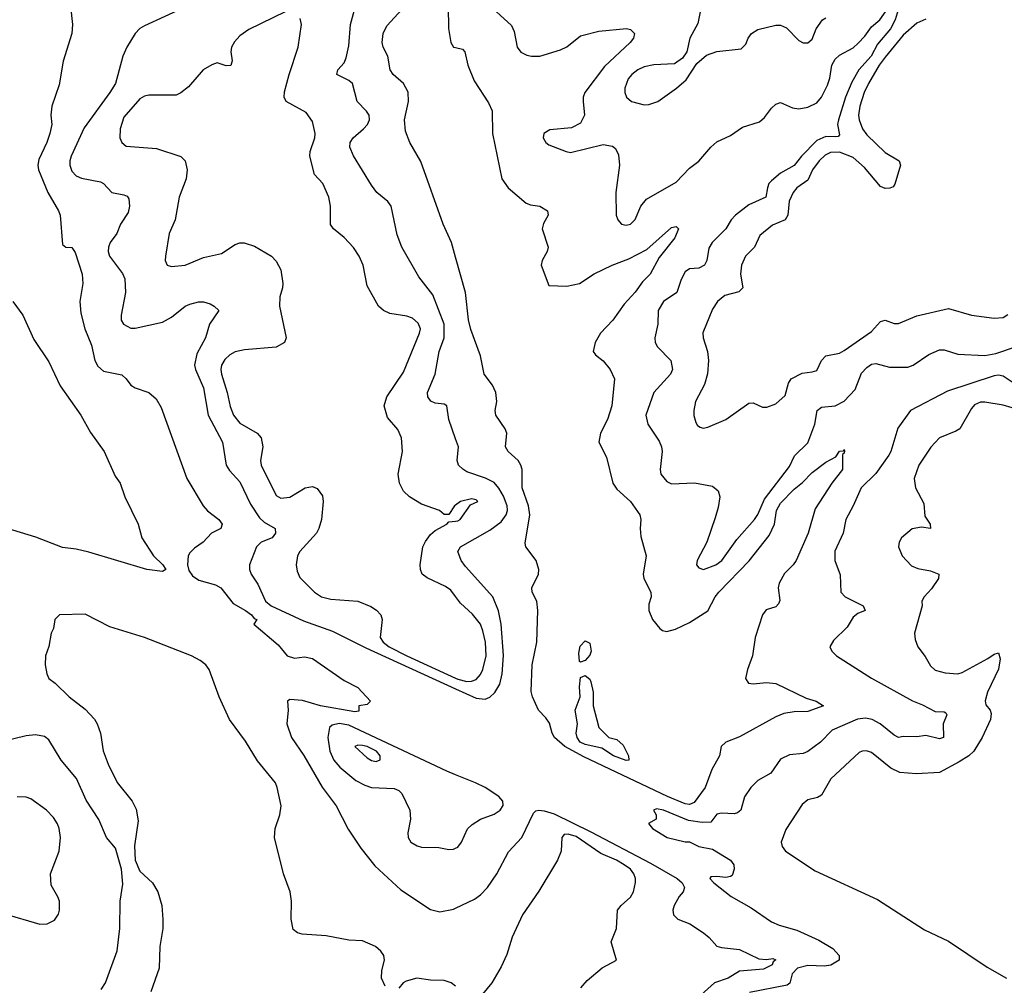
# Model space of a CAD drawing. Header units: inches. Extents: x 1552611 to 1694776, y 811966 to 917215.
# Tile 376 of 549: x 1678081 to 1682415, y 832159 to 836411. Entities that reach past the tile are written whole.
import ezdxf

# ---------------------------------------------------------------- set-up
doc = ezdxf.new("R2010")
doc.units = ezdxf.units.IN
doc.header["$MEASUREMENT"] = 0
doc.layers.add('B6873', color=7, linetype='Continuous')
doc.layers.add('B6883', color=7, linetype='Continuous')

msp = doc.modelspace()

# ---------------------------------------------------------------- linework, layer by layer
at = {"layer": 'B6873', "color": 5}
for points, elevation in [([(1678304.2, 836470), (1678312.9, 836390), (1678310.3, 836350), (1678272.3, 836227.7), (1678255.3, 836124.7), (1678222.6, 836030), (1678217.6, 835990), (1678222, 835950), (1678214.2, 835910), (1678200.7, 835870), (1678165.3, 835794.7), (1678160.7, 835770), (1678163.3, 835750), (1678205.3, 835650), (1678252.6, 835570), (1678259.6, 835550), (1678270, 835421), (1678284.7, 835410), (1678310, 835408), (1678326, 835386), (1678356.2, 835290), (1678359.7, 835250), (1678346, 835170), (1678350, 835118), (1678367.6, 835050), (1678397.8, 834977.8), (1678411.8, 834910), (1678425.3, 834885.3), (1678450, 834862.9), (1678530, 834846.5), (1678549.4, 834829.4), (1678570, 834802), (1678590, 834789.2), (1678649.1, 834769.1), (1678681.3, 834741.3), (1678703.7, 834703.7), (1678817.4, 834390), (1678888.9, 834270), (1678908.2, 834248.2), (1678957.3, 834210), (1678972.6, 834190), (1678967, 834170), (1678926, 834150), (1678888.1, 834110), (1678850, 834084.3), (1678830, 834063.5), (1678823.3, 834050), (1678820.1, 834010), (1678826.2, 833986.2), (1678841.7, 833961.7), (1678870, 833942.5), (1678942.9, 833922.9), (1678966, 833910), (1679020.9, 833840.9), (1679074.4, 833810), (1679102, 833790), (1679113.7, 833773.7), (1679124.7, 833770), (1679111.3, 833750), (1679218.5, 833658.5), (1679259.1, 833610), (1679290, 833599.5), (1679335.1, 833604.9), (1679370, 833597.4), (1679510, 833501.1), (1679570, 833470.3), (1679624.7, 833410), (1679610, 833395.3), (1679574, 833390), (1679574.4, 833365.6), (1679556.7, 833363.3), (1679405.1, 833390), (1679326.4, 833413.6), (1679270, 833417.4), (1679259.3, 833410), (1679263.1, 833370), (1679257.3, 833310), (1679278, 833250), (1679331.6, 833171.6), (1679412.2, 833032.2), (1679473.8, 832950), (1679526.8, 832846.8), (1679583.2, 832763.2), (1679644.6, 832684.6), (1679758.8, 832578.8), (1679890, 832493.1), (1679930, 832482.8), (1679990, 832494.4), (1680000, 832499.1)], 840), ([(1678810, 836466.8), (1678630, 836384.4), (1678610, 836371.7), (1678589.2, 836350), (1678552.9, 836290), (1678534.9, 836250), (1678502.6, 836130), (1678478.4, 836090), (1678364.8, 835935.2), (1678308, 835810), (1678301.6, 835790), (1678301.3, 835770), (1678310, 835744.6), (1678330, 835723.5), (1678353.3, 835713.3), (1678436.9, 835696.9), (1678450.5, 835690), (1678487.3, 835650), (1678540.2, 835640.2), (1678553.7, 835633.7), (1678561.8, 835621.8), (1678565, 835590), (1678557.9, 835562.1), (1678525.5, 835510), (1678509.2, 835470), (1678479.7, 835430), (1678471.3, 835410), (1678470.2, 835390), (1678476.5, 835370), (1678534, 835294), (1678544.4, 835270), (1678546.4, 835210), (1678527.2, 835110), (1678528.5, 835088.5), (1678538.4, 835070), (1678570, 835052.9), (1678590, 835052.6), (1678710, 835079), (1678750, 835100.8), (1678810, 835149.2), (1678830, 835158.9), (1678868, 835168), (1678890, 835168.1), (1678919.6, 835159.6), (1678937.1, 835150), (1678958, 835130), (1678916.9, 835070), (1678899.7, 835010), (1678860.6, 834939.4), (1678851.2, 834890), (1678855.3, 834870), (1678890.7, 834790), (1678910.7, 834670), (1678973.2, 834550), (1678990.1, 834450), (1679005.3, 834425.3), (1679050, 834376.5), (1679097.2, 834277.2), (1679137.1, 834217.1), (1679157.9, 834197.9), (1679205.2, 834170), (1679207.7, 834150), (1679193, 834130), (1679144, 834110), (1679123.5, 834090), (1679092.4, 834010), (1679093.2, 833990), (1679100.7, 833970), (1679130, 833925.7), (1679163, 833850), (1679188.7, 833830), (1679330, 833764.4), (1679458.3, 833718.3), (1679604.6, 833644.6), (1680000, 833464.1)], 860), ([(1680000, 834565.1), (1679969.6, 834650), (1679960.9, 834710), (1679950, 834718.4), (1679910, 834723.1), (1679890.6, 834730.6), (1679877, 834750), (1679876.3, 834770), (1679910, 834850.6), (1679927.7, 834950), (1679949.5, 835010.5), (1679949.5, 835070), (1679900, 835200), (1679838.5, 835278.5), (1679763, 835410), (1679742.9, 835462.9), (1679715.8, 835590), (1679701.6, 835610), (1679653.6, 835650), (1679630, 835682), (1679551, 835811), (1679534, 835850), (1679535.5, 835870), (1679548.7, 835890), (1679594.2, 835930), (1679611.9, 835950), (1679620.4, 835970), (1679618.9, 835990), (1679607.9, 836007.9), (1679566.4, 836050), (1679546.4, 836130), (1679530, 836143.5), (1679476.4, 836170), (1679481.4, 836190), (1679510, 836221.1), (1679517.7, 836242.3), (1679530, 836296.3), (1679537.7, 836390), (1679559.9, 836470)], 860), ([(1680000, 835365.3), (1679981.9, 835430), (1679944.9, 835510), (1679846.4, 835786.4), (1679798, 835870), (1679779.7, 835919.8), (1679774.8, 835970), (1679792.7, 836050), (1679791.1, 836091.1), (1679770, 836129.7), (1679724.5, 836170), (1679712.3, 836190), (1679700.9, 836250), (1679680.9, 836290), (1679677, 836310), (1679680.9, 836350), (1679696.6, 836383.4), (1679763.6, 836456.4)], 840), ([(1679967.8, 836470), (1679968.4, 836371.6), (1679978.9, 836310), (1679990, 836290.5), (1680000, 836288.3)], 840), ([(1679250, 836446), (1679090, 836368), (1679050, 836339.7), (1679026.2, 836313.8), (1679012.8, 836290), (1679010.2, 836270), (1679016.9, 836230), (1679010, 836209.8), (1678990, 836207.4), (1678950, 836220.4), (1678927.3, 836212.7), (1678889.2, 836190.8), (1678824.5, 836115.5), (1678791.1, 836088.9), (1678770, 836079.1), (1678650, 836078.5), (1678630, 836074.8), (1678610, 836062.3), (1678538.8, 835981.2), (1678522.7, 835930), (1678522.6, 835890), (1678530.2, 835870.2), (1678550, 835853.8), (1678683.1, 835843.1), (1678790, 835808.8), (1678810.2, 835790), (1678817.7, 835750), (1678813.4, 835710), (1678783.2, 835630), (1678765.3, 835530), (1678739.1, 835470), (1678722.3, 835370), (1678722, 835350), (1678730.4, 835330.4), (1678750, 835324.4), (1678810, 835330.3), (1678890, 835363.1), (1678970, 835382), (1679030, 835421.1), (1679050, 835428.7), (1679068.6, 835428.6), (1679114.4, 835414.4), (1679190, 835370.4), (1679210, 835348), (1679230.2, 835310.2), (1679239, 835250), (1679238.3, 835230), (1679226.3, 835190), (1679225.3, 835150), (1679254, 835010), (1679246.9, 834990), (1679210, 834968.7), (1679070, 834957.5), (1679030, 834948.3), (1679005.5, 834934.5), (1678984.7, 834915.3), (1678970.1, 834890), (1678966.9, 834870), (1678968.9, 834850), (1678995, 834770), (1679008.1, 834708.1), (1679022.3, 834670), (1679050, 834634.4), (1679127, 834590), (1679143.6, 834570), (1679151.8, 834530), (1679140.9, 834470), (1679144.1, 834450), (1679210, 834316), (1679230, 834304.6), (1679270, 834307.9), (1679338.4, 834350), (1679370, 834355), (1679390, 834346.7), (1679413.7, 834313.7), (1679416.2, 834290), (1679409.3, 834210), (1679398.4, 834170), (1679386.9, 834150), (1679314, 834070), (1679303.2, 834050), (1679297.4, 834010), (1679302, 833982), (1679314.5, 833954.5), (1679379, 833890), (1679410, 833869.2), (1679450, 833859.3), (1679570, 833850.2), (1679626.6, 833826.6), (1679651.1, 833811.1), (1679670.2, 833790.2), (1679677.3, 833770), (1679668.4, 833690), (1679680.5, 833670), (1679707.3, 833650), (1679784.6, 833610), (1680000, 833511)], 880), ([(1680000, 834273.5), (1679995.5, 834270), (1679970, 834232.2), (1679950, 834231.8), (1679929.7, 834250), (1679850, 834278.4), (1679797.6, 834310), (1679770, 834335.6), (1679752.2, 834370), (1679747.4, 834410), (1679765.4, 834510), (1679762, 834570), (1679745.9, 834605.9), (1679700, 834660), (1679685.5, 834710), (1679697, 834750), (1679770, 834858.3), (1679840.9, 835030), (1679845.2, 835050), (1679835.2, 835075.2), (1679810, 835096.8), (1679785.2, 835105.2), (1679710, 835117.5), (1679682.6, 835130), (1679660.3, 835150), (1679610, 835239.6), (1679592.8, 835330), (1679574.8, 835370), (1679550, 835407.8), (1679510, 835452.3), (1679462.7, 835490), (1679449.7, 835509.7), (1679448.5, 835590), (1679442.2, 835630), (1679415.1, 835690), (1679378.9, 835730), (1679358.7, 835810), (1679359.3, 835830), (1679379.8, 835890), (1679381.8, 835910), (1679370, 835962.7), (1679342.2, 836002.2), (1679254.5, 836050), (1679245.3, 836070), (1679246.8, 836093.2), (1679267, 836170), (1679306.8, 836290), (1679322.2, 836390), (1679315.5, 836415.5)], 880), ([(1678050.5, 835170), (1678094.9, 835110), (1678142.8, 835002.8), (1678210, 834904.7), (1678258.7, 834798.7), (1678350.8, 834670), (1678392.9, 834592.9), (1678453, 834510), (1678500.9, 834400.9), (1678523, 834370), (1678543.8, 834310), (1678602.4, 834190), (1678618.8, 834130), (1678670.5, 834050), (1678711.8, 834010), (1678723.8, 833990), (1678710, 833981.7), (1678640.9, 833990), (1678385.8, 834065.8), (1678330, 834079.5), (1678270, 834086.8), (1678152.7, 834132.7), (1677895.1, 834210)], 820), ([(1680000, 833870.9), (1679979.4, 833899.4), (1679955.7, 833915.7), (1679874, 833954), (1679852.9, 833970), (1679845, 833990), (1679843.9, 834010), (1679855.5, 834090), (1679866.8, 834113.2), (1679890, 834143.5), (1679910, 834161.6), (1679961.3, 834190), (1679970, 834200.4), (1680000, 834203)], 880), ([(1679690, 832154.8), (1679673.4, 832190), (1679675.2, 832224.8), (1679687.3, 832270), (1679684, 832290), (1679670.7, 832310), (1679646.8, 832330), (1679590, 832355.5), (1679530, 832357.6), (1679430, 832376.9), (1679325, 832385), (1679304, 832390), (1679285.5, 832405.5), (1679276.5, 832450), (1679277, 832530), (1679272.2, 832570), (1679242, 832650), (1679202.6, 832810), (1679206.3, 832850), (1679226, 832910), (1679232.2, 832950), (1679214.9, 833030), (1679206.7, 833050), (1679128, 833148), (1679074.7, 833234.7), (1679004.7, 833330), (1678958.9, 833430), (1678915.8, 833550), (1678900.7, 833570), (1678875.2, 833590), (1678836.9, 833610), (1678630, 833690.1), (1678478.1, 833738.1), (1678370, 833793.7), (1678256, 833790), (1678235.1, 833770), (1678229.8, 833730), (1678219.8, 833710), (1678209, 833651), (1678194.7, 833610), (1678193.1, 833570), (1678200.9, 833530), (1678210, 833509.6), (1678237, 833490), (1678298.4, 833430), (1678370, 833374.3), (1678410.6, 833330.6), (1678422.2, 833310), (1678436.4, 833270), (1678448.7, 833191.3), (1678470, 833133), (1678510, 833052.8), (1678575.7, 832970), (1678594.5, 832934.5), (1678603.2, 832883.2), (1678586.4, 832773.6), (1678589.6, 832710), (1678610, 832662), (1678665, 832610), (1678689.2, 832570), (1678706.5, 832510), (1678711.7, 832448.3), (1678710.8, 832410), (1678698, 832330), (1678694.9, 832234.9), (1678658.4, 832130)], 820), ([(1680000, 833086.1), (1679961.8, 833101.8), (1679530, 833304.4), (1679487.8, 833312.2), (1679455.9, 833304.1), (1679445.2, 833294.8), (1679437.8, 833250), (1679445.6, 833190), (1679463.4, 833150), (1679490, 833119.1), (1679561.2, 833061.2), (1679599.8, 833039.8), (1679630, 833030.8), (1679730, 833025.3), (1679750, 833017), (1679763.6, 833003.6), (1679798.3, 832930), (1679800.9, 832890), (1679790.3, 832830), (1679791.7, 832810), (1679802.6, 832790), (1679830, 832772.8), (1679850, 832768.1), (1679925.5, 832765.5), (1679970, 832757.6), (1679990, 832759.3), (1680000, 832763.5)], 860), ([(1678439.1, 832140.9), (1678458.3, 832170), (1678510, 832311.3), (1678521.4, 832410), (1678524.1, 832530), (1678534.9, 832605.1), (1678529.9, 832670), (1678503.5, 832763.5), (1678463.8, 832810), (1678430, 832889.6), (1678374.4, 832974.4), (1678330.8, 833070), (1678264.2, 833150), (1678210, 833240.5), (1678190, 833255.1), (1678150, 833261.8), (1678110, 833258), (1678006.7, 833233.3)], 840), ([(1678010, 832474.9), (1678170, 832427.9), (1678202, 832430), (1678233.7, 832446.3), (1678252.5, 832472.5), (1678257, 832490), (1678256, 832530), (1678249.4, 832549.4), (1678219.5, 832599.5), (1678216.9, 832650), (1678254.5, 832750), (1678260.3, 832810), (1678255.5, 832850), (1678247.7, 832870), (1678230, 832898.3), (1678199.7, 832930), (1678130, 832980.5), (1678110, 832986.9), (1678070.3, 832989.7)], 860), ([(1680000, 832155.6), (1679981, 832170), (1679950, 832180.4), (1679890, 832181.6), (1679829.2, 832190.8), (1679782, 832178), (1679769.3, 832170.7), (1679750, 832146)], 820)]:
    msp.add_lwpolyline(points, dxfattribs=dict(at, elevation=elevation))
at = {"layer": 'B6873', "color": 5, "elevation": 880}
msp.add_lwpolyline([(1679570, 833217.2), (1679556.4, 833210), (1679610, 833161), (1679630, 833148.8), (1679650, 833145.1), (1679668.2, 833151.8), (1679667.9, 833170), (1679651.1, 833190), (1679610.9, 833210), (1679590, 833215.3)], close=True, dxfattribs=at)
at = {"layer": 'B6883', "color": 5}
for points, elevation in [([(1680130, 836490.3), (1680245.4, 836385.4), (1680258.2, 836358.2), (1680270.4, 836290), (1680287.6, 836267.6), (1680314.1, 836254.1), (1680334, 836250), (1680370, 836251), (1680462.2, 836277.8), (1680488.8, 836291.2), (1680550, 836339.6), (1680630, 836360.2), (1680751.7, 836371.7), (1680770, 836367.3), (1680787.3, 836350), (1680783, 836330), (1680768.4, 836310), (1680654.7, 836205.3), (1680568.2, 836090), (1680561.5, 836070), (1680561, 836050), (1680566.5, 835990), (1680550, 835955.4), (1680510, 835934.6), (1680414.6, 835925.4), (1680388, 835910), (1680385.5, 835890), (1680397.3, 835870), (1680410, 835860.5), (1680486, 835830), (1680506.3, 835826.3), (1680650, 835862), (1680690, 835854.3), (1680703.9, 835843.9), (1680716.3, 835816.3), (1680722, 835770), (1680705.3, 835650), (1680706, 835550), (1680714, 835530), (1680730, 835510.8), (1680750, 835506), (1680770, 835510.7), (1680790, 835530.8), (1680815.6, 835590), (1680839.7, 835620.3), (1680970, 835695.3), (1681030, 835757.6), (1681070, 835788.4), (1681122.6, 835850), (1681150, 835873.6), (1681210, 835901.1), (1681262.2, 835937.8), (1681338.2, 835961.8), (1681359.4, 835980.6), (1681390, 836021.6), (1681410, 836038.4), (1681430, 836046), (1681482.9, 836022.9), (1681510, 836018.9), (1681550, 836025.1), (1681590, 836044.7), (1681610.2, 836069.8), (1681637, 836123), (1681646.7, 836153.3), (1681655.5, 836210), (1681670, 836237.5), (1681690, 836254.1), (1681750, 836287.5), (1681772.4, 836307.6), (1681801.5, 836338.5), (1681830, 836379), (1681867.2, 836410), (1681910, 836470.4)], 860), ([(1681079.7, 836460.3), (1681065.5, 836394.5), (1681030.7, 836330), (1681017.3, 836270), (1680998, 836242), (1680963.4, 836216.6), (1680872.2, 836212.2), (1680830, 836202.7), (1680801.3, 836190), (1680775.5, 836170), (1680759.2, 836150), (1680744.6, 836110), (1680745.3, 836090), (1680752.7, 836070), (1680774, 836050), (1680830, 836035.6), (1680850, 836037.4), (1680890, 836050.4), (1680972.7, 836110), (1681014, 836146), (1681062.3, 836217.7), (1681104.9, 836255.1), (1681150, 836270.3), (1681257.2, 836282.8), (1681277.5, 836302.5), (1681287.3, 836330), (1681301.6, 836350), (1681330, 836367.2), (1681410, 836386.5), (1681430, 836387.2), (1681455.8, 836375.8), (1681510, 836319.5), (1681530, 836308.5), (1681550, 836308.5), (1681570, 836324.9), (1681587, 836370), (1681614.3, 836410), (1681630, 836419.7)], 880), ([(1681956.5, 836483.5), (1681934.9, 836410), (1681913.8, 836370), (1681857.4, 836302.6), (1681828.3, 836250), (1681774.5, 836190), (1681743.8, 836136.2), (1681716, 836070), (1681684.7, 835970), (1681681.5, 835950), (1681690, 835903.7), (1681683.4, 835896.6), (1681670, 835894.8), (1681630, 835896), (1681590, 835878.5), (1681522.3, 835810), (1681490, 835768.7), (1681430, 835734.8), (1681390, 835702), (1681379.2, 835690), (1681372, 835670), (1681365, 835630), (1681290, 835595.7), (1681232.3, 835550), (1681212.4, 835530), (1681189, 835490), (1681129.1, 835430), (1681115, 835405), (1681105, 835350), (1681095.6, 835330), (1681070, 835317.5), (1681030, 835314.2), (1681010, 835300.5), (1680992.5, 835267.5), (1680973.7, 835210), (1680914.9, 835170), (1680891.3, 835130), (1680890.2, 835070), (1680877.3, 835010), (1680878.3, 834990), (1680888.8, 834970), (1680946.9, 834910), (1680954.2, 834870), (1680945.3, 834850), (1680872.2, 834770), (1680836.5, 834670), (1680846.7, 834630), (1680895.8, 834555.8), (1680906.5, 834530), (1680909.3, 834510), (1680900.2, 834430), (1680903.9, 834410), (1680930, 834376.9), (1680950, 834367.8), (1681051, 834371), (1681130, 834356.5), (1681155.8, 834335.8), (1681162.6, 834310), (1681156.3, 834263.7), (1681143, 834217), (1681105.5, 834110), (1681063.7, 834030), (1681060.5, 834010), (1681070, 833997.3), (1681090.6, 833990.6), (1681146, 834010), (1681172.4, 834030), (1681238, 834122), (1681315.3, 834210), (1681330, 834232.4), (1681360.1, 834299.9), (1681470, 834443.2), (1681491.4, 834490), (1681550, 834547.5), (1681581.6, 834630), (1681591.1, 834690), (1681610, 834704.2), (1681670, 834710.2), (1681710, 834731.3), (1681757.9, 834782.1), (1681786, 834854), (1681810, 834879.7), (1681830, 834893.7), (1681850, 834896.6), (1681910, 834881.3), (1681990, 834881.1), (1682013.6, 834890), (1682083.4, 834936.6), (1682130, 834957), (1682150, 834957.9), (1682210, 834938.1), (1682330, 834931.6), (1682378.4, 834941.6), (1682468.2, 834971.8)], 860), ([(1682070, 836413.3), (1682030, 836395.6), (1681970, 836343), (1681890, 836245.5), (1681864.2, 836210), (1681817.8, 836130), (1681798.2, 836090), (1681779.1, 836030), (1681773.8, 835990), (1681775.9, 835970), (1681790.7, 835930.7), (1681810, 835904), (1681890, 835826.7), (1681951.8, 835790), (1681958, 835770), (1681933.2, 835686.8), (1681925.7, 835674.3), (1681911.6, 835668.4), (1681890, 835667.5), (1681870, 835676.5), (1681800, 835760), (1681750, 835803.4), (1681690, 835827.1), (1681650, 835825.6), (1681626.3, 835813.7), (1681599.9, 835790), (1681570.1, 835750), (1681550, 835705), (1681502, 835670), (1681485, 835650), (1681468, 835612), (1681461.7, 835550), (1681450.2, 835530), (1681394.2, 835505.8), (1681339, 835461), (1681315.5, 835410), (1681276.6, 835370), (1681258.3, 835330), (1681253.5, 835290), (1681263.5, 835230), (1681246.7, 835213.3), (1681184.2, 835195.8), (1681152.4, 835170), (1681130, 835136.2), (1681088.3, 835031.7), (1681090.2, 835010), (1681107.9, 834950), (1681112.8, 834910), (1681108.6, 834851.4), (1681095.8, 834804.2), (1681056.5, 834730), (1681048.4, 834690), (1681048.7, 834668.7), (1681057.4, 834637.4), (1681064.7, 834624.7), (1681076.5, 834616.5), (1681090, 834612.9), (1681110, 834616.9), (1681189.9, 834650.1), (1681290, 834723.1), (1681310, 834724.4), (1681350, 834705.5), (1681370, 834705.5), (1681410, 834719.3), (1681450, 834756.4), (1681464.5, 834810), (1681476.4, 834830), (1681524.8, 834855.2), (1681570, 834859.7), (1681590, 834866.9), (1681609.9, 834910.1), (1681629.4, 834930.6), (1681690, 834943), (1681710, 834954.1), (1681830, 835037.5), (1681870, 835082.7), (1681890, 835088.6), (1681930, 835072.5), (1681950, 835072.5), (1682030, 835107), (1682170, 835139.5), (1682271.3, 835110), (1682370, 835096.9), (1682410, 835100.3), (1682430, 835112.9)], 880), ([(1680000, 836288.3), (1680030, 836281.6), (1680040.4, 836270), (1680054, 836210), (1680081.9, 836141.9), (1680144.1, 836044.1), (1680160.3, 836010), (1680161.9, 835910), (1680203.5, 835710), (1680231.1, 835670), (1680310, 835603.6), (1680330, 835596), (1680370.3, 835590.3), (1680404, 835570), (1680408, 835550), (1680387.1, 835512.9), (1680380.7, 835490), (1680407.4, 835410), (1680403.1, 835390), (1680381, 835350), (1680377, 835330), (1680410, 835240.5), (1680490, 835236.9), (1680544.5, 835250), (1680610, 835291.3), (1680689.6, 835330), (1680762.2, 835357.8), (1680841.1, 835398.9), (1680950, 835495.8), (1680970, 835500.7), (1680980.7, 835490), (1680965.5, 835450), (1680895.8, 835364.2), (1680855.8, 835290), (1680823.1, 835256.9), (1680790, 835210.7), (1680741.9, 835158.1), (1680692.3, 835087.7), (1680637, 835030), (1680614.6, 834990), (1680605, 834950), (1680615.4, 834935.4), (1680650, 834908.4), (1680679.5, 834870), (1680698.7, 834830), (1680687.1, 834710), (1680668.3, 834650), (1680637.1, 834590), (1680630.2, 834550), (1680664.4, 834484.4), (1680691.3, 834370), (1680710, 834344), (1680770, 834288.9), (1680810.3, 834230), (1680815.3, 834210), (1680812, 834170), (1680815.8, 834135.8), (1680838, 834050), (1680825, 833970), (1680828.5, 833950), (1680859.2, 833890), (1680860.2, 833870), (1680850, 833838), (1680850.3, 833810), (1680867, 833770), (1680899.3, 833730), (1680910, 833721.3), (1680930, 833717.3), (1680968, 833728), (1681030, 833757), (1681110, 833807.7), (1681142.5, 833870), (1681158.2, 833890), (1681291.4, 834028.6), (1681380.1, 834139.9), (1681403.9, 834190), (1681412.1, 834250), (1681430, 834282.4), (1681490, 834344.3), (1681527, 834373), (1681570, 834416.5), (1681630, 834462), (1681673.6, 834486.4), (1681690, 834510.4), (1681706.8, 834513.2), (1681710, 834518), (1681712.3, 834512.3), (1681710, 834502), (1681703.5, 834496.5), (1681702.4, 834430), (1681655.2, 834370), (1681582.6, 834257.4), (1681551.7, 834150), (1681499, 834030), (1681486.4, 834010), (1681448.1, 833971.9), (1681424.3, 833930), (1681419, 833910), (1681426.6, 833853.4), (1681421.8, 833838.2), (1681410, 833826), (1681367.2, 833812.8), (1681350.3, 833790), (1681318.3, 833690), (1681307.4, 833610), (1681284.2, 833550), (1681275.5, 833510), (1681288.9, 833488.9), (1681310, 833486.7), (1681367.7, 833492.3), (1681410, 833488.3), (1681543.2, 833423.2), (1681586.8, 833410), (1681618.8, 833390), (1681550, 833365), (1681490, 833363.1), (1681444.7, 833355.3), (1681410, 833340.7), (1681250, 833253), (1681188.7, 833230), (1681169.2, 833210), (1681160.9, 833170), (1681127.2, 833110), (1681098, 833030), (1681050, 832963.6), (1681030, 832955.4), (1681010, 832958.7), (1680932.3, 832990), (1680564.8, 833164.8), (1680481.2, 833210), (1680435.5, 833250), (1680425.3, 833270), (1680413.8, 833313.8), (1680397.6, 833337.6), (1680365, 833370), (1680337.7, 833430), (1680332.5, 833452.5), (1680336.4, 833570), (1680356.8, 833670), (1680362.5, 833810), (1680357.1, 833850), (1680336.8, 833890), (1680335.3, 833910), (1680364.7, 833970), (1680366, 833990), (1680354, 834030), (1680309.7, 834089.7), (1680306, 834106), (1680327.1, 834230), (1680321.2, 834270), (1680293.5, 834350), (1680292.8, 834430), (1680287.6, 834450), (1680275.6, 834470), (1680230.8, 834510), (1680218.9, 834530), (1680224.9, 834590), (1680217.9, 834610), (1680176.5, 834670), (1680174.4, 834690), (1680181.3, 834730), (1680177, 834770), (1680162.1, 834802.1), (1680125.3, 834850), (1680109.9, 834930.1), (1680066.7, 835046.7), (1680056.6, 835090), (1680043.4, 835210), (1680000, 835365.3)], 840), ([(1682450, 834815.3), (1682410, 834840.8), (1682390, 834845.3), (1682370, 834842.4), (1682164.8, 834775.2), (1682001.6, 834690), (1681947.1, 834612.9), (1681916.3, 834510), (1681906.7, 834493.3), (1681850, 834412.9), (1681784.4, 834350), (1681750.3, 834270), (1681717.8, 834210), (1681706.5, 834150), (1681669.3, 834070.7), (1681669.1, 834029.1), (1681692.8, 833967.2), (1681695.8, 833890), (1681715.3, 833870), (1681793.7, 833830), (1681802, 833810), (1681770, 833796.4), (1681750, 833780.5), (1681723.6, 833736.4), (1681662.8, 833677.2), (1681647.3, 833650), (1681656, 833630), (1681676, 833610), (1681830, 833511.3), (1682011.1, 833411.1), (1682054.4, 833394.4), (1682110, 833364.8), (1682150, 833363.6), (1682158.2, 833358.2), (1682162, 833350), (1682146.3, 833310), (1682147.7, 833250), (1682130, 833244.1), (1682070, 833259.8), (1682030, 833253.3), (1681970, 833255.1), (1681950, 833250.9), (1681930, 833260.6), (1681868.6, 833310), (1681834, 833330), (1681804.1, 833335.9), (1681768.3, 833331.7), (1681657.5, 833282.5), (1681605.6, 833230), (1681550, 833188.2), (1681530, 833180.3), (1681470, 833173.6), (1681430, 833154.2), (1681386.7, 833093.3), (1681330, 833060.3), (1681299.6, 833030), (1681271, 832989), (1681255.6, 832930), (1681240.8, 832919.2), (1681225.6, 832914.4), (1681170, 832916.4), (1681150, 832912.1), (1681122.6, 832877.4), (1681084.7, 832875.3), (1681025.3, 832885.3), (1680915.1, 832930), (1680883.9, 832936.1), (1680871, 832930), (1680882.8, 832910), (1680882, 832890), (1680848.3, 832871.7), (1680866.4, 832850), (1680930.8, 832810), (1681010.7, 832790.7), (1681030, 832790.6), (1681070.4, 832770.4), (1681130, 832759.3), (1681210.1, 832710.1), (1681223.9, 832690), (1681225.8, 832670), (1681216.7, 832643.3), (1681210, 832637.6), (1681190, 832633.7), (1681150, 832638.7), (1681123, 832637), (1681118.8, 832630), (1681136.3, 832610), (1681213, 832550), (1681300.8, 832500.8), (1681390, 832439.2), (1681424.4, 832424.4), (1681501.9, 832401.9), (1681598.5, 832358.5), (1681660.8, 832320.8), (1681688.5, 832290), (1681688.2, 832270), (1681652.1, 832247.9), (1681623.2, 832243.2), (1681550, 832245.8), (1681505, 832235), (1681481.5, 832210), (1681471.5, 832168.5), (1681459.9, 832160.1), (1681292.9, 832127.1)], 860), ([(1682450, 834702.2), (1682410, 834714.2), (1682330, 834727), (1682310, 834726.8), (1682284.2, 834715.8), (1682270, 834699.6), (1682219.3, 834610), (1682201.5, 834598.5), (1682130.2, 834569.8), (1682091.7, 834528.3), (1682039, 834450), (1682018.5, 834390), (1682023.6, 834350), (1682060.7, 834280.7), (1682065.1, 834225.1), (1682088.2, 834190), (1682090.4, 834170), (1682050, 834176.4), (1682010, 834169.7), (1681963.1, 834130), (1681952, 834110), (1681948.7, 834090), (1681966, 834050), (1682006.1, 834006.1), (1682033.8, 833993.8), (1682090, 833984.8), (1682127, 833970), (1682125.2, 833950), (1682094.8, 833905.2), (1682062.6, 833870), (1682052.1, 833850), (1682052.8, 833830), (1682019.6, 833710), (1682022, 833682), (1682034.3, 833650), (1682067, 833607), (1682090, 833566), (1682110, 833546.7), (1682155.1, 833535.1), (1682210, 833531.2), (1682230, 833536.8), (1682342.5, 833597.5), (1682370, 833617.2), (1682390, 833623.8), (1682397.3, 833597.3), (1682390, 833551.8), (1682341.5, 833450), (1682331.5, 833411.5), (1682333.9, 833393.9), (1682352.2, 833370), (1682356.5, 833356.5), (1682355, 833330), (1682317.3, 833250), (1682280.2, 833190), (1682258.2, 833170), (1682216.8, 833143.2), (1682130, 833096.4), (1682029.2, 833090.8), (1681955.6, 833095.6), (1681915.8, 833115.8), (1681830, 833184.4), (1681808.5, 833191.5), (1681789.6, 833190.4), (1681776.2, 833183.8), (1681651, 833069), (1681610, 832996.3), (1681593.3, 832986.7), (1681550, 832975.3), (1681524.7, 832955.3), (1681454.1, 832845.9), (1681432.7, 832790), (1681436.6, 832770), (1681452.6, 832750), (1681583, 832663), (1681857.1, 832537.1), (1682063.6, 832403.6), (1682170, 832353.1), (1682339.7, 832239.7), (1682424.6, 832190)], 880), ([(1680000, 833464.1), (1680090, 833423.1), (1680130, 833418.9), (1680150, 833427.5), (1680172, 833448), (1680194.8, 833485.2), (1680204.2, 833530), (1680210.8, 833610.8), (1680200.2, 833750), (1680188, 833808), (1680163.1, 833870), (1680043, 834003), (1680024.1, 834030), (1680009.8, 834070), (1680022, 834090), (1680150, 834163.5), (1680200.4, 834199.6), (1680223, 834230), (1680228.1, 834250), (1680226.5, 834270), (1680210, 834313.1), (1680190, 834348.6), (1680170, 834372.7), (1680132.1, 834392.1), (1680050, 834419.4), (1680031.2, 834431.2), (1680013.3, 834450), (1680006, 834470), (1680012.6, 834530), (1680000, 834565.1)], 860), ([(1680000, 834203), (1680010, 834203.9), (1680019.3, 834210), (1680064.7, 834275.3), (1680098, 834290), (1680090, 834296.2), (1680070, 834300.5), (1680021.6, 834290), (1680000, 834273.5)], 880), ([(1680000, 833511), (1680010, 833506.4), (1680050, 833497), (1680070, 833497.7), (1680090, 833505.5), (1680110, 833528.3), (1680120.2, 833550), (1680133.7, 833610), (1680130.9, 833670), (1680120.2, 833720.2), (1680108.9, 833748.9), (1680073.7, 833793.7), (1680021.3, 833841.3), (1680000, 833870.9)], 880), ([(1680000, 832763.5), (1680010, 832767.7), (1680025.1, 832790), (1680052.1, 832847.9), (1680072.5, 832867.5), (1680109.6, 832890), (1680170, 832913), (1680195.6, 832930), (1680209.8, 832950.2), (1680207.5, 832970), (1680190.5, 832990), (1680129.3, 833030), (1680088.1, 833050), (1680000, 833086.1)], 860), ([(1680000, 832499.1), (1680082.3, 832537.7), (1680110, 832556.9), (1680139.7, 832590), (1680181, 832650), (1680232.5, 832747.5), (1680291, 832810), (1680342.2, 832917.8), (1680353.2, 832926.8), (1680366.6, 832930), (1680390, 832927.4), (1680433.6, 832913.6), (1680594.5, 832834.5), (1680857, 832697), (1680974.4, 832630), (1680997.3, 832610), (1681007.5, 832590), (1681001, 832570), (1680984.3, 832550), (1680962.2, 832510), (1680956.5, 832490), (1680958.7, 832470), (1680978, 832450), (1681030.4, 832430), (1681090.4, 832390), (1681115.3, 832370), (1681150, 832332), (1681170, 832325), (1681250, 832316.6), (1681335, 832275), (1681367.7, 832272.3), (1681396.7, 832276.7), (1681410, 832272), (1681397.6, 832262.4), (1681393.1, 832250), (1681354.9, 832230), (1681250, 832220.9), (1681199, 832190), (1681139.6, 832170), (1681050, 832089.8)], 840), ([(1680551.6, 832148.4), (1680579.5, 832180.5), (1680644.5, 832235.5), (1680707.7, 832270), (1680684.9, 832350), (1680708.2, 832410), (1680712.9, 832490), (1680728.5, 832510), (1680770, 832546.9), (1680783.6, 832570), (1680791.7, 832611.7), (1680791.7, 832630), (1680784.9, 832650), (1680770.3, 832670), (1680741.7, 832690), (1680708.5, 832710), (1680639.6, 832739.6), (1680530, 832814.4), (1680495, 832825), (1680477.3, 832822.7), (1680467, 832810), (1680464.2, 832750), (1680448.1, 832710), (1680366.2, 832573.8), (1680294.7, 832470), (1680248.3, 832371.7), (1680224.9, 832295.1), (1680200, 832240), (1680158.9, 832170), (1680090, 832086.7)], 820)]:
    msp.add_lwpolyline(points, dxfattribs=dict(at, elevation=elevation))
at = {"layer": 'B6883', "color": 5, "elevation": 820}
for points in [[(1680550, 833582.7), (1680545.6, 833585.6), (1680542.3, 833622.3), (1680547.5, 833652.5), (1680570, 833676.3), (1680590, 833666), (1680597, 833630), (1680590, 833613.2), (1680570, 833589.5)], [(1680750, 833148.9), (1680695.1, 833170), (1680644, 833204), (1680570, 833218.9), (1680548.2, 833230), (1680534.4, 833250), (1680529.8, 833270), (1680536.5, 833310), (1680525.8, 833370), (1680548.7, 833430), (1680545.9, 833474.1), (1680550, 833514), (1680570, 833523), (1680590, 833507.3), (1680595.5, 833495.5), (1680606, 833450), (1680605.3, 833390), (1680630, 833294), (1680674, 833250), (1680710, 833242), (1680736.8, 833216.8), (1680760.7, 833170), (1680762, 833150)]]:
    msp.add_lwpolyline(points, close=True, dxfattribs=at)

doc.saveas('drawing.dxf')
